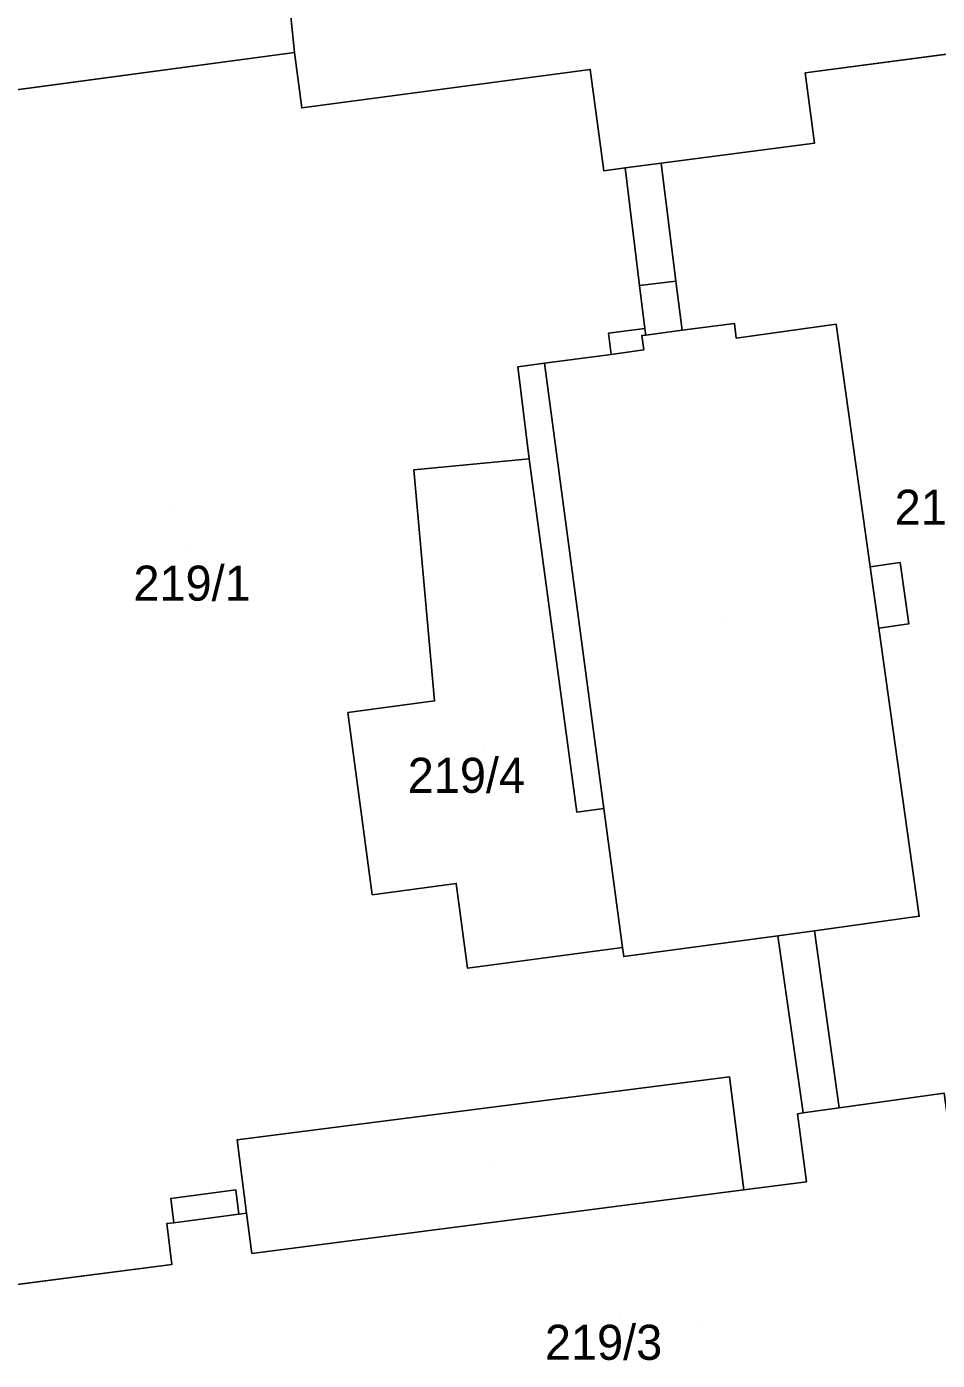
# Model space of a CAD drawing. Extents: x -263423 to -261326, y -1240067 to -1237864.
# Drawn here: x -263276 to -263224.1, y -1239951.9 to -1239875.8 of the extents above; entities that cross this region are included whole.
import ezdxf

# ---------------------------------------------------------------- set-up
doc = ezdxf.new("R2010")
doc.units = 0
for name, color, linetype in [('body_kn', 7, 'Continuous'), ('kladpar_druhypozemkov', 7, 'Continuous'), ('kladpar_hranice', 7, 'Continuous'), ('kladpar_parcelnecisla', 7, 'Continuous'), ('kladpar_plochy', 7, 'Continuous'), ('zappar_hrandruhpozemk', 7, 'Continuous'), ('znacky', 7, 'Continuous')]:
    doc.layers.add(name, color=color, linetype=linetype)

msp = doc.modelspace()

# ---------------------------------------------------------------- linework, layer by layer
at = {"layer": 'body_kn'}
for p, q in [((-263260.74, -1239877.28), (-263260.74, -1239877.28)), ((-263260.74, -1239877.28), (-263260.74, -1239877.28)), ((-263243.86, -1239878.25), (-263243.86, -1239878.25)), ((-263231.59, -1239878.45), (-263231.59, -1239878.45)), ((-263260.32, -1239880.44), (-263260.32, -1239880.44)), ((-263231.06, -1239882.45), (-263231.06, -1239882.45)), ((-263243.09, -1239884.03), (-263243.09, -1239884.03)), ((-263241.87, -1239883.87), (-263241.87, -1239883.87)), ((-263239.81, -1239883.6), (-263239.81, -1239883.6)), ((-263239.81, -1239883.6), (-263239.81, -1239883.6)), ((-263238.98, -1239890.32), (-263238.98, -1239890.32)), ((-263238.98, -1239890.32), (-263238.98, -1239890.32)), ((-263241.05, -1239890.58), (-263241.05, -1239890.58)), ((-263242.82, -1239893.29), (-263242.82, -1239893.29)), ((-263240.92, -1239893.43), (-263240.92, -1239893.43)), ((-263240.75, -1239893.03), (-263240.75, -1239893.03)), ((-263240.75, -1239893.03), (-263240.75, -1239893.03)), ((-263240.7, -1239893.4), (-263240.7, -1239893.4)), ((-263240.7, -1239893.4), (-263240.7, -1239893.4)), ((-263238.61, -1239893.13), (-263238.61, -1239893.13)), ((-263235.64, -1239892.74), (-263235.64, -1239892.74)), ((-263229.83, -1239892.78), (-263229.83, -1239892.78)), ((-263235.53, -1239893.57), (-263235.53, -1239893.57)), ((-263242.66, -1239894.5), (-263242.66, -1239894.5)), ((-263242.66, -1239894.5), (-263242.66, -1239894.5)), ((-263240.81, -1239894.25), (-263240.81, -1239894.25)), ((-263248, -1239895.22), (-263248, -1239895.22)), ((-263246.48, -1239895.01), (-263246.48, -1239895.01)), ((-263247.34, -1239900.46), (-263247.34, -1239900.46)), ((-263247.34, -1239900.46), (-263247.34, -1239900.46)), ((-263253.93, -1239901.09), (-263253.93, -1239901.09)), ((-263227.9, -1239906.62), (-263227.9, -1239906.62)), ((-263227.9, -1239906.62), (-263227.9, -1239906.62)), ((-263226.18, -1239906.38), (-263226.18, -1239906.38)), ((-263227.4, -1239910.12), (-263227.4, -1239910.12)), ((-263225.69, -1239909.88), (-263225.69, -1239909.88)), ((-263252.74, -1239914.27), (-263252.74, -1239914.27)), ((-263257.69, -1239914.93), (-263257.69, -1239914.93)), ((-263244.62, -1239920.62), (-263244.62, -1239920.62)), ((-263243.08, -1239920.41), (-263243.08, -1239920.41)), ((-263243.08, -1239920.41), (-263243.08, -1239920.41)), ((-263256.3, -1239925.32), (-263256.3, -1239925.32)), ((-263251.51, -1239924.68), (-263251.51, -1239924.68)), ((-263225.09, -1239926.55), (-263225.09, -1239926.55)), ((-263233.15, -1239927.67), (-263233.15, -1239927.67)), ((-263231.07, -1239927.39), (-263231.07, -1239927.39)), ((-263231.07, -1239927.39), (-263231.07, -1239927.39)), ((-263242.02, -1239928.34), (-263242.02, -1239928.34)), ((-263241.95, -1239928.85), (-263241.95, -1239928.85)), ((-263250.86, -1239929.52), (-263250.86, -1239929.52)), ((-263235.92, -1239935.7), (-263235.92, -1239935.7)), ((-263229.66, -1239937.48), (-263229.66, -1239937.48)), ((-263229.66, -1239937.48), (-263229.66, -1239937.48)), ((-263232.03, -1239937.81), (-263232.03, -1239937.81)), ((-263231.72, -1239937.77), (-263231.72, -1239937.77)), ((-263264.01, -1239939.31), (-263264.01, -1239939.31)), ((-263231.53, -1239941.7), (-263231.53, -1239941.7)), ((-263267.8, -1239942.64), (-263267.8, -1239942.64)), ((-263264.09, -1239942.16), (-263264.09, -1239942.16)), ((-263235.09, -1239942.16), (-263235.09, -1239942.16)), ((-263235.09, -1239942.16), (-263235.09, -1239942.16)), ((-263263.91, -1239943.55), (-263263.91, -1239943.55)), ((-263263.47, -1239943.49), (-263263.47, -1239943.49)), ((-263268.03, -1239944.08), (-263268.03, -1239944.08)), ((-263267.62, -1239944.03), (-263267.62, -1239944.03)), ((-263267.62, -1239944.03), (-263267.62, -1239944.03)), ((-263263.18, -1239945.78), (-263263.18, -1239945.78)), ((-263267.73, -1239946.41), (-263267.73, -1239946.41))]:
    msp.add_line(p, q, dxfattribs=at)
at = {"layer": 'kladpar_druhypozemkov'}
for p, q in [((-263266.96, -1239905.61), (-263266.96, -1239905.61)), ((-263236.33, -1239909.56), (-263236.33, -1239909.56)), ((-263249.93, -1239917.11), (-263249.93, -1239917.11)), ((-263249.61, -1239940.59), (-263249.61, -1239940.59)), ((-263242.18, -1239949.46), (-263242.18, -1239949.46))]:
    msp.add_line(p, q, dxfattribs=at)
at = {"layer": 'kladpar_hranice'}
for p, q in [((-263231.06, -1239882.45), (-263239.81, -1239883.6)), ((-263241.05, -1239890.58), (-263241.87, -1239883.87)), ((-263241.87, -1239883.87), (-263241.05, -1239890.58)), ((-263239.81, -1239883.6), (-263238.98, -1239890.32)), ((-263238.98, -1239890.32), (-263239.81, -1239883.6)), ((-263231.72, -1239937.77), (-263233.15, -1239927.67)), ((-263233.15, -1239927.67), (-263231.72, -1239937.77)), ((-263231.07, -1239927.39), (-263229.66, -1239937.48)), ((-263229.66, -1239937.48), (-263231.07, -1239927.39))]:
    msp.add_line(p, q, dxfattribs=at)
for points in [[(-263239.81, -1239883.6), (-263231.06, -1239882.45), (-263231.59, -1239878.45), (-263214.34, -1239876.16), (-263213.98, -1239878.84), (-263220.46, -1239879.71), (-263217.65, -1239900.62), (-263214.77, -1239900.23), (-263214.4, -1239902.93), (-263217.02, -1239903.29), (-263215.73, -1239912.69), (-263213.1, -1239912.33), (-263212.71, -1239915.15), (-263215.62, -1239915.55), (-263212.75, -1239936.42), (-263206.27, -1239935.53), (-263205.91, -1239938.12), (-263223.13, -1239940.51), (-263223.67, -1239936.64), (-263229.66, -1239937.48)], [(-263229.66, -1239937.48), (-263223.67, -1239936.64), (-263223.13, -1239940.51), (-263205.91, -1239938.12), (-263206.27, -1239935.53), (-263212.75, -1239936.42), (-263215.62, -1239915.55), (-263212.71, -1239915.15), (-263213.1, -1239912.33), (-263215.73, -1239912.69), (-263217.02, -1239903.29), (-263214.4, -1239902.93), (-263214.77, -1239900.23), (-263217.65, -1239900.62), (-263220.46, -1239879.71), (-263213.98, -1239878.84), (-263214.34, -1239876.16), (-263231.59, -1239878.45), (-263231.06, -1239882.45)], [(-263241.87, -1239883.87), (-263243.09, -1239884.03), (-263243.86, -1239878.25), (-263260.32, -1239880.44), (-263260.74, -1239877.28), (-263282.46, -1239880.2), (-263282.28, -1239881.54), (-263282.89, -1239881.62), (-263282.71, -1239883.03), (-263285.75, -1239883.42), (-263287.18, -1239883.6), (-263287.47, -1239882.19), (-263286.57, -1239882.08), (-263286.7, -1239881.03), (-263301.98, -1239882.96)], [(-263301.65, -1239884.79), (-263301.98, -1239882.96), (-263286.7, -1239881.03), (-263286.57, -1239882.08), (-263287.47, -1239882.19), (-263287.18, -1239883.6), (-263285.75, -1239883.42), (-263282.71, -1239883.03), (-263282.89, -1239881.62), (-263282.28, -1239881.54), (-263282.46, -1239880.2), (-263260.74, -1239877.28), (-263260.32, -1239880.44), (-263243.86, -1239878.25), (-263243.09, -1239884.03), (-263241.87, -1239883.87)], [(-263238.98, -1239890.32), (-263238.61, -1239893.13), (-263235.64, -1239892.74), (-263235.53, -1239893.57), (-263229.83, -1239892.78), (-263227.9, -1239906.62), (-263226.18, -1239906.38), (-263225.69, -1239909.88), (-263227.4, -1239910.12), (-263225.09, -1239926.55), (-263231.07, -1239927.39)], [(-263231.07, -1239927.39), (-263225.09, -1239926.55), (-263227.4, -1239910.12), (-263225.69, -1239909.88), (-263226.18, -1239906.38), (-263227.9, -1239906.62), (-263229.83, -1239892.78), (-263235.53, -1239893.57), (-263235.64, -1239892.74), (-263238.61, -1239893.13), (-263238.98, -1239890.32)], [(-263241.05, -1239890.58), (-263240.75, -1239893.03), (-263242.82, -1239893.29), (-263242.66, -1239894.5), (-263246.48, -1239895.01), (-263248, -1239895.22), (-263247.34, -1239900.46), (-263253.93, -1239901.09), (-263252.74, -1239914.27), (-263257.69, -1239914.93), (-263256.3, -1239925.32), (-263251.51, -1239924.68), (-263250.86, -1239929.52), (-263242.02, -1239928.34), (-263241.95, -1239928.85), (-263233.15, -1239927.67)], [(-263233.15, -1239927.67), (-263241.95, -1239928.85), (-263242.02, -1239928.34), (-263243.08, -1239920.41), (-263244.62, -1239920.62), (-263247.34, -1239900.46), (-263248, -1239895.22), (-263246.48, -1239895.01), (-263242.66, -1239894.5), (-263242.82, -1239893.29), (-263240.75, -1239893.03), (-263241.05, -1239890.58)], [(-263247.34, -1239900.46), (-263244.62, -1239920.62), (-263243.08, -1239920.41), (-263242.02, -1239928.34), (-263250.86, -1239929.52), (-263251.51, -1239924.68), (-263256.3, -1239925.32), (-263257.69, -1239914.93), (-263252.74, -1239914.27), (-263253.93, -1239901.09), (-263247.34, -1239900.46)], [(-263281.77, -1239948.22), (-263267.73, -1239946.41), (-263268.03, -1239944.08), (-263267.62, -1239944.03), (-263267.8, -1239942.64), (-263264.09, -1239942.16), (-263263.91, -1239943.55), (-263263.47, -1239943.49), (-263264.01, -1239939.31), (-263235.92, -1239935.7), (-263235.09, -1239942.16), (-263231.53, -1239941.7), (-263232.03, -1239937.81), (-263231.72, -1239937.77)], [(-263231.72, -1239937.77), (-263232.03, -1239937.81), (-263231.53, -1239941.7), (-263235.09, -1239942.16), (-263235.92, -1239935.7), (-263264.01, -1239939.31), (-263263.47, -1239943.49), (-263263.91, -1239943.55), (-263264.09, -1239942.16), (-263267.8, -1239942.64), (-263267.62, -1239944.03), (-263268.03, -1239944.08), (-263267.73, -1239946.41), (-263281.77, -1239948.22)]]:
    msp.add_lwpolyline(points, dxfattribs=at)
at = {"layer": 'kladpar_plochy'}
for p, q in [((-263214.34, -1239876.16), (-263231.59, -1239878.45)), ((-263260.74, -1239877.28), (-263282.46, -1239880.2)), ((-263260.32, -1239880.44), (-263260.74, -1239877.28)), ((-263243.86, -1239878.25), (-263260.32, -1239880.44)), ((-263243.09, -1239884.03), (-263243.86, -1239878.25)), ((-263231.59, -1239878.45), (-263231.06, -1239882.45)), ((-263231.06, -1239882.45), (-263239.81, -1239883.6)), ((-263241.87, -1239883.87), (-263243.09, -1239884.03)), ((-263241.05, -1239890.58), (-263241.87, -1239883.87)), ((-263239.81, -1239883.6), (-263238.98, -1239890.32)), ((-263238.98, -1239890.32), (-263238.61, -1239893.13)), ((-263240.75, -1239893.03), (-263241.05, -1239890.58)), ((-263242.82, -1239893.29), (-263240.75, -1239893.03)), ((-263242.66, -1239894.5), (-263242.82, -1239893.29)), ((-263238.61, -1239893.13), (-263235.64, -1239892.74)), ((-263235.64, -1239892.74), (-263235.53, -1239893.57)), ((-263235.53, -1239893.57), (-263229.83, -1239892.78)), ((-263229.83, -1239892.78), (-263227.9, -1239906.62)), ((-263246.48, -1239895.01), (-263242.66, -1239894.5)), ((-263248, -1239895.22), (-263246.48, -1239895.01)), ((-263247.34, -1239900.46), (-263248, -1239895.22)), ((-263244.62, -1239920.62), (-263247.34, -1239900.46)), ((-263227.9, -1239906.62), (-263226.18, -1239906.38)), ((-263226.18, -1239906.38), (-263225.69, -1239909.88)), ((-263225.69, -1239909.88), (-263227.4, -1239910.12)), ((-263227.4, -1239910.12), (-263225.09, -1239926.55)), ((-263243.08, -1239920.41), (-263244.62, -1239920.62)), ((-263242.02, -1239928.34), (-263243.08, -1239920.41)), ((-263225.09, -1239926.55), (-263231.07, -1239927.39)), ((-263233.15, -1239927.67), (-263241.95, -1239928.85)), ((-263231.72, -1239937.77), (-263233.15, -1239927.67)), ((-263231.07, -1239927.39), (-263229.66, -1239937.48)), ((-263241.95, -1239928.85), (-263242.02, -1239928.34)), ((-263264.01, -1239939.31), (-263235.92, -1239935.7)), ((-263235.92, -1239935.7), (-263235.09, -1239942.16)), ((-263229.66, -1239937.48), (-263223.67, -1239936.64)), ((-263232.03, -1239937.81), (-263231.72, -1239937.77)), ((-263231.53, -1239941.7), (-263232.03, -1239937.81)), ((-263263.47, -1239943.49), (-263264.01, -1239939.31)), ((-263235.09, -1239942.16), (-263231.53, -1239941.7)), ((-263267.8, -1239942.64), (-263264.09, -1239942.16)), ((-263267.62, -1239944.03), (-263267.8, -1239942.64)), ((-263264.09, -1239942.16), (-263263.91, -1239943.55)), ((-263263.91, -1239943.55), (-263263.47, -1239943.49)), ((-263268.03, -1239944.08), (-263267.62, -1239944.03)), ((-263267.73, -1239946.41), (-263268.03, -1239944.08)), ((-263281.77, -1239948.22), (-263267.73, -1239946.41))]:
    msp.add_line(p, q, dxfattribs=at)
for points in [[(-263223.67, -1239936.64), (-263229.66, -1239937.48), (-263231.07, -1239927.39), (-263225.09, -1239926.55), (-263227.4, -1239910.12), (-263225.69, -1239909.88), (-263226.18, -1239906.38), (-263227.9, -1239906.62), (-263229.83, -1239892.78), (-263235.53, -1239893.57), (-263235.64, -1239892.74), (-263238.61, -1239893.13), (-263238.98, -1239890.32), (-263239.81, -1239883.6), (-263231.06, -1239882.45), (-263231.59, -1239878.45), (-263214.34, -1239876.16)], [(-263282.46, -1239880.2), (-263260.74, -1239877.28), (-263260.32, -1239880.44), (-263243.86, -1239878.25), (-263243.09, -1239884.03), (-263241.87, -1239883.87), (-263241.05, -1239890.58), (-263240.75, -1239893.03), (-263242.82, -1239893.29), (-263242.66, -1239894.5), (-263246.48, -1239895.01), (-263248, -1239895.22), (-263247.34, -1239900.46), (-263253.93, -1239901.09), (-263252.74, -1239914.27), (-263257.69, -1239914.93), (-263256.3, -1239925.32), (-263251.51, -1239924.68), (-263250.86, -1239929.52), (-263242.02, -1239928.34), (-263241.95, -1239928.85), (-263233.15, -1239927.67), (-263231.72, -1239937.77), (-263232.03, -1239937.81), (-263231.53, -1239941.7), (-263235.09, -1239942.16), (-263235.92, -1239935.7), (-263264.01, -1239939.31), (-263263.47, -1239943.49), (-263263.91, -1239943.55), (-263264.09, -1239942.16), (-263267.8, -1239942.64), (-263267.62, -1239944.03), (-263268.03, -1239944.08), (-263267.73, -1239946.41), (-263281.77, -1239948.22)]]:
    msp.add_lwpolyline(points, dxfattribs=at)
msp.add_lwpolyline([(-263247.34, -1239900.46), (-263244.62, -1239920.62), (-263243.08, -1239920.41), (-263242.02, -1239928.34), (-263250.86, -1239929.52), (-263251.51, -1239924.68), (-263256.3, -1239925.32), (-263257.69, -1239914.93), (-263252.74, -1239914.27), (-263253.93, -1239901.09)], close=True, dxfattribs=at)
at = {"layer": 'zappar_hrandruhpozemk'}
for p, q in [((-263260.74, -1239877.28), (-263261.67, -1239868.03)), ((-263241.87, -1239883.87), (-263239.81, -1239883.6)), ((-263241.05, -1239890.58), (-263238.98, -1239890.32)), ((-263240.75, -1239893.03), (-263240.7, -1239893.4)), ((-263240.7, -1239893.4), (-263238.61, -1239893.13)), ((-263242.66, -1239894.5), (-263240.81, -1239894.25)), ((-263243.08, -1239920.41), (-263246.48, -1239895.01)), ((-263227.9, -1239906.62), (-263227.4, -1239910.12)), ((-263233.15, -1239927.67), (-263231.07, -1239927.39)), ((-263231.72, -1239937.77), (-263229.66, -1239937.48)), ((-263235.09, -1239942.16), (-263263.18, -1239945.78)), ((-263267.62, -1239944.03), (-263263.91, -1239943.55)), ((-263263.18, -1239945.78), (-263263.47, -1239943.49))]:
    msp.add_line(p, q, dxfattribs=at)
msp.add_lwpolyline([(-263240.81, -1239894.25), (-263240.92, -1239893.43), (-263240.7, -1239893.4)], dxfattribs=at)
at = {"layer": 'znacky'}
for p, q in [((-263267.81, -1239903.08), (-263267.81, -1239903.08)), ((-263237.71, -1239949.6), (-263237.71, -1239949.6))]:
    msp.add_line(p, q, dxfattribs=at)

# ---------------------------------------------------------------- texts
at = {"layer": 'kladpar_parcelnecisla'}
for s, p in [('219/2', (-263226.493, -1239904.22)), ('219/1', (-263269.927, -1239908.55)), ('219/4', (-263254.276, -1239919.51)), ('219/3', (-263246.449, -1239951.85))]:
    msp.add_text(s, height=2, dxfattribs=at).set_placement(p)

doc.saveas('drawing.dxf')
